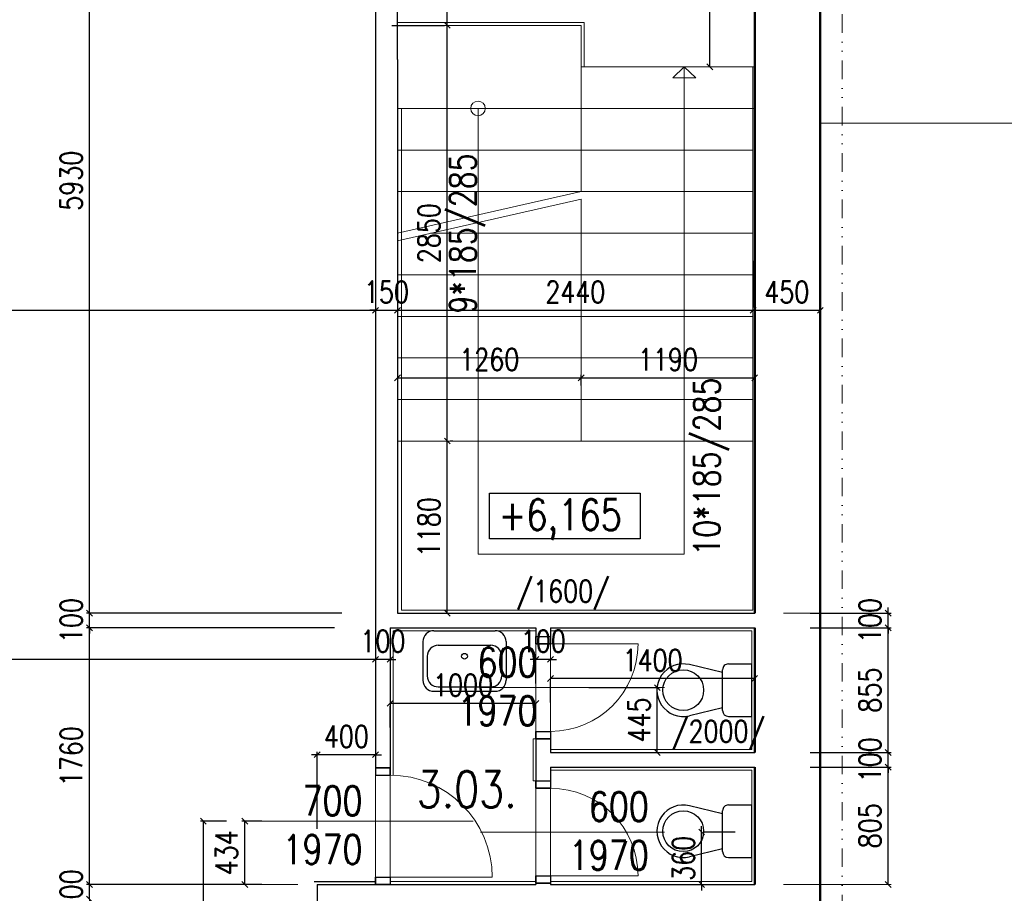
# Model space of a CAD drawing. Header units: millimetres. Extents: x -238874 to 551972, y -298952 to 658415.
# Tile 590 of 656: x 22078 to 28830, y 283887 to 289876. Entities that reach past the tile are written whole.
import ezdxf

# ---------------------------------------------------------------- set-up
doc = ezdxf.new("R2010")
doc.units = ezdxf.units.MM
doc.header["$LTSCALE"] = 20
doc.linetypes.add('DIVIDE2', pattern=[15.875, 6.35, -3.175, 0, -3.175, 0, -3.175])
for name, color, linetype in [('CZ', 255, 'Continuous'), ('KOTY', 8, 'Continuous'), ('ODPADY', 42, 'Continuous'), ('ZDP', 50, 'Continuous')]:
    doc.layers.add(name, color=color, linetype=linetype)
doc.layers.add('NOSNÉ', color=8, linetype='Continuous', lineweight=50)
doc.layers.add('PRUCHODY', color=7, linetype='Continuous', lineweight=18)
doc.styles.add('SIMPLEX', font='SIMPLEX.shx', dxfattribs={"width": 0.8, "bigfont": 'CAD13.shx'})
doc.styles.get("Standard").update_dxf_attribs({"font": 'simplex.shx', "width": 0.8})
doc.dimstyles.new('CKA', dxfattribs={"dimtxt": 200, "dimasz": 40, "dimexe": 20, "dimexo": 0.2, "dimgap": 50, "dimtad": 1, "dimdec": 0, "dimrnd": 1, "dimzin": 0, "dimdsep": 46, "dimtxsty": 'Standard', "dimblk1": 'OBLIQUE', "dimblk2": 'OBLIQUE', "dimsah": 1, "dimcen": 0.09, "dimclrd": 253, "dimclre": 253, "dimclrt": 253, "dimadec": 0, "dimazin": 0, "dimtfac": 1, "dimtdec": 0, "dimtix": 1, "dimtmove": 2, "dimatfit": 3, "dimfxl": 1, "dimtolj": 1, "dimtzin": 0, "dimarcsym": 0})

# ---------------------------------------------------------------- blocks, each defined once
blk = doc.blocks.new('_OBLIQUE')
at = {"color": 0, "linetype": 'ByBlock'}
blk.add_line((-0.5, -0.5), (0.5, 0.5), dxfattribs=at)
blk = doc.blocks.new('*D2749')
at = {"layer": 'DEFPOINTS', "color": 0, "transparency": 16777216}
for p in [(25009.7, 289837), (25009.7, 289837), (24668, 286987)]:
    blk.add_point(p, dxfattribs=at)
at = {"layer": 'KOTY', "lineweight": -2, "transparency": 16777216}
for p, q in [((24628.9, 289837), (24989.7, 289837)), ((25009.7, 286987), (25009.7, 289837))]:
    blk.add_line(p, q, dxfattribs=at)
at = {"layer": 'KOTY', "lineweight": -2, "transparency": 16777216, "xscale": 40, "yscale": 40, "zscale": 40}
for p, rotation in [((25009.7, 289837), 90), ((25009.7, 286987), 270)]:
    blk.add_blockref('_OBLIQUE', p, dxfattribs=dict(at, rotation=rotation))
at = {"layer": 'KOTY', "transparency": 16777216, "insert": (24884.7, 288412), "char_height": 150, "attachment_point": 5, "rotation": 90, "style": 'SIMPLEX'}
blk.add_mtext('\\A1;2850', dxfattribs=at)
blk = doc.blocks.new('*D2750')
at = {"layer": 'DEFPOINTS', "color": 0, "transparency": 16777216}
for p in [(22556.1, 291737), (24518, 291737), (24668, 285807)]:
    blk.add_point(p, dxfattribs=at)
at = {"layer": 'KOTY', "lineweight": -2, "transparency": 16777216}
for p, q in [((24137.2, 291737), (22536.1, 291737)), ((22556.1, 285807), (22556.1, 291737))]:
    blk.add_line(p, q, dxfattribs=at)
at = {"layer": 'KOTY', "lineweight": -2, "transparency": 16777216, "xscale": 40, "yscale": 40, "zscale": 40}
for p, rotation in [((22556.1, 291737), 90), ((22556.1, 285807), 270)]:
    blk.add_blockref('_OBLIQUE', p, dxfattribs=dict(at, rotation=rotation))
at = {"layer": 'KOTY', "transparency": 16777216, "insert": (22431.1, 288772), "char_height": 150, "attachment_point": 5, "rotation": 90, "style": 'SIMPLEX'}
blk.add_mtext('\\A1;5930', dxfattribs=at)
blk = doc.blocks.new('*D2769')
at = {"layer": 'DEFPOINTS', "color": 0, "transparency": 16777216}
for p in [(17388, 289587), (24518, 287883.8), (24518, 287883.8)]:
    blk.add_point(p, dxfattribs=at)
at = {"layer": 'KOTY', "lineweight": -2, "transparency": 16777216}
for p, q in [((24518, 288264.5), (24518, 287903.8)), ((17388, 287883.8), (24518, 287883.8))]:
    blk.add_line(p, q, dxfattribs=at)
at = {"layer": 'KOTY', "lineweight": -2, "transparency": 16777216, "xscale": 40, "yscale": 40, "zscale": 40, "rotation": 180}
blk.add_blockref('_OBLIQUE', (17388, 287883.8), dxfattribs=at)
at = {"layer": 'KOTY', "lineweight": -2, "transparency": 16777216, "xscale": 40, "yscale": 40, "zscale": 40}
blk.add_blockref('_OBLIQUE', (24518, 287883.8), dxfattribs=at)
at = {"layer": 'KOTY', "transparency": 16777216, "insert": (20953, 288008.8), "char_height": 150, "attachment_point": 5, "style": 'SIMPLEX'}
blk.add_mtext('\\A1;7130', dxfattribs=at)
blk = doc.blocks.new('*D2770')
at = {"layer": 'DEFPOINTS', "color": 0, "transparency": 16777216}
for p in [(22556.1, 283947), (24118, 283947), (24218, 283847)]:
    blk.add_point(p, dxfattribs=at)
at = {"layer": 'KOTY', "lineweight": -2, "transparency": 16777216}
for p, q in [((23737.2, 283947), (22536.1, 283947)), ((22556.1, 283947), (22556.1, 283987)), ((22556.1, 283847), (22556.1, 283947)), ((22556.1, 283847), (22556.1, 283807))]:
    blk.add_line(p, q, dxfattribs=at)
at = {"layer": 'KOTY', "lineweight": -2, "transparency": 16777216, "xscale": 40, "yscale": 40, "zscale": 40}
for p, rotation in [((22556.1, 283947), 270), ((22556.1, 283847), 90)]:
    blk.add_blockref('_OBLIQUE', p, dxfattribs=dict(at, rotation=rotation))
at = {"layer": 'KOTY', "transparency": 16777216, "insert": (22431.1, 283897), "char_height": 150, "attachment_point": 5, "rotation": 90, "style": 'SIMPLEX'}
blk.add_mtext('\\A1;100', dxfattribs=at)
blk = doc.blocks.new('*D2775')
at = {"layer": 'DEFPOINTS', "color": 0, "transparency": 16777216}
for p in [(22556.1, 285807), (24668, 285807), (24618, 285707)]:
    blk.add_point(p, dxfattribs=at)
at = {"layer": 'KOTY', "lineweight": -2, "transparency": 16777216}
for p, q in [((22556.1, 285807), (22556.1, 285847)), ((24287.2, 285807), (22536.1, 285807)), ((22556.1, 285707), (22556.1, 285807)), ((22556.1, 285707), (22556.1, 285667))]:
    blk.add_line(p, q, dxfattribs=at)
at = {"layer": 'KOTY', "lineweight": -2, "transparency": 16777216, "xscale": 40, "yscale": 40, "zscale": 40}
for p, rotation in [((22556.1, 285807), 270), ((22556.1, 285707), 90)]:
    blk.add_blockref('_OBLIQUE', p, dxfattribs=dict(at, rotation=rotation))
at = {"layer": 'KOTY', "transparency": 16777216, "insert": (22431.1, 285757), "char_height": 150, "attachment_point": 5, "rotation": 90, "style": 'SIMPLEX'}
blk.add_mtext('\\A1;100', dxfattribs=at)
blk = doc.blocks.new('*D2776')
at = {"layer": 'DEFPOINTS', "color": 0, "transparency": 16777216}
for p in [(22556.1, 285707), (24618, 285707), (24118, 283947)]:
    blk.add_point(p, dxfattribs=at)
at = {"layer": 'KOTY', "lineweight": -2, "transparency": 16777216}
for p, q in [((24237.2, 285707), (22536.1, 285707)), ((22556.1, 283947), (22556.1, 285707))]:
    blk.add_line(p, q, dxfattribs=at)
at = {"layer": 'KOTY', "lineweight": -2, "transparency": 16777216, "xscale": 40, "yscale": 40, "zscale": 40}
for p, rotation in [((22556.1, 285707), 90), ((22556.1, 283947), 270)]:
    blk.add_blockref('_OBLIQUE', p, dxfattribs=dict(at, rotation=rotation))
at = {"layer": 'KOTY', "transparency": 16777216, "insert": (22431.1, 284827), "char_height": 150, "attachment_point": 5, "rotation": 90, "style": 'SIMPLEX'}
blk.add_mtext('\\A1;1760', dxfattribs=at)
blk = doc.blocks.new('*D2777')
at = {"layer": 'DEFPOINTS', "color": 0, "transparency": 16777216}
for p in [(17388, 285490.8), (24518, 285490.8), (17388, 284967)]:
    blk.add_point(p, dxfattribs=at)
at = {"layer": 'KOTY', "lineweight": -2, "transparency": 16777216}
for p, q in [((17388, 285347.8), (17388, 285510.8)), ((24518, 285490.8), (17388, 285490.8))]:
    blk.add_line(p, q, dxfattribs=at)
at = {"layer": 'KOTY', "lineweight": -2, "transparency": 16777216, "xscale": 40, "yscale": 40, "zscale": 40, "rotation": 180}
blk.add_blockref('_OBLIQUE', (17388, 285490.8), dxfattribs=at)
at = {"layer": 'KOTY', "lineweight": -2, "transparency": 16777216, "xscale": 40, "yscale": 40, "zscale": 40}
blk.add_blockref('_OBLIQUE', (24518, 285490.8), dxfattribs=at)
at = {"layer": 'KOTY', "transparency": 16777216, "insert": (20953, 285615.8), "char_height": 150, "attachment_point": 5, "style": 'SIMPLEX'}
blk.add_mtext('\\A1;7130', dxfattribs=at)
blk = doc.blocks.new('*D2800')
at = {"layer": 'DEFPOINTS', "color": 0, "transparency": 16777216}
for p in [(27118, 287420.9), (27118, 287420.9), (25928, 286987)]:
    blk.add_point(p, dxfattribs=at)
at = {"layer": 'KOTY', "lineweight": -2, "transparency": 16777216}
for p, q in [((27118, 287801.7), (27118, 287440.9)), ((25928, 287420.9), (27118, 287420.9))]:
    blk.add_line(p, q, dxfattribs=at)
at = {"layer": 'KOTY', "lineweight": -2, "transparency": 16777216, "xscale": 40, "yscale": 40, "zscale": 40, "rotation": 180}
blk.add_blockref('_OBLIQUE', (25928, 287420.9), dxfattribs=at)
at = {"layer": 'KOTY', "lineweight": -2, "transparency": 16777216, "xscale": 40, "yscale": 40, "zscale": 40}
blk.add_blockref('_OBLIQUE', (27118, 287420.9), dxfattribs=at)
at = {"layer": 'KOTY', "transparency": 16777216, "insert": (26523, 287545.9), "char_height": 150, "attachment_point": 5, "style": 'SIMPLEX'}
blk.add_mtext('\\A1;1190', dxfattribs=at)
blk = doc.blocks.new('*D2801')
at = {"layer": 'DEFPOINTS', "color": 0, "transparency": 16777216}
for p in [(26603.9, 284307), (26754.3, 284307), (26603.9, 283947)]:
    blk.add_point(p, dxfattribs=at)
at = {"layer": 'KOTY', "lineweight": -2, "transparency": 16777216}
for p, q in [((26754.3, 284307), (26754.3, 284347)), ((26754.3, 283947), (26754.3, 284307)), ((26984.6, 284307), (26774.3, 284307)), ((26754.3, 283947), (26754.3, 283907))]:
    blk.add_line(p, q, dxfattribs=at)
at = {"layer": 'KOTY', "lineweight": -2, "transparency": 16777216, "xscale": 40, "yscale": 40, "zscale": 40}
for p, rotation in [((26754.3, 284307), 270), ((26754.3, 283947), 90)]:
    blk.add_blockref('_OBLIQUE', p, dxfattribs=dict(at, rotation=rotation))
at = {"layer": 'KOTY', "transparency": 16777216, "insert": (26629.3, 284127), "char_height": 150, "attachment_point": 5, "rotation": 90, "style": 'SIMPLEX'}
blk.add_mtext('\\A1;360', dxfattribs=at)
blk = doc.blocks.new('*D2802')
at = {"layer": 'DEFPOINTS', "color": 0, "transparency": 16777216}
for p in [(25718, 285575), (27118, 285575), (25718, 285358.9)]:
    blk.add_point(p, dxfattribs=at)
at = {"layer": 'KOTY', "lineweight": -2, "transparency": 16777216}
for p, q in [((27118, 285358.9), (25718, 285358.9)), ((25718, 285194.2), (25718, 285338.9))]:
    blk.add_line(p, q, dxfattribs=at)
at = {"layer": 'KOTY', "lineweight": -2, "transparency": 16777216, "xscale": 40, "yscale": 40, "zscale": 40, "rotation": 180}
blk.add_blockref('_OBLIQUE', (25718, 285358.9), dxfattribs=at)
at = {"layer": 'KOTY', "lineweight": -2, "transparency": 16777216, "xscale": 40, "yscale": 40, "zscale": 40}
blk.add_blockref('_OBLIQUE', (27118, 285358.9), dxfattribs=at)
at = {"layer": 'KOTY', "transparency": 16777216, "insert": (26418, 285483.9), "char_height": 150, "attachment_point": 5, "style": 'SIMPLEX'}
blk.add_mtext('\\A1;1400', dxfattribs=at)
blk = doc.blocks.new('*D2803')
at = {"layer": 'DEFPOINTS', "color": 0, "transparency": 16777216}
for p in [(24668, 287883.8), (27108, 287883.8), (27108, 287842)]:
    blk.add_point(p, dxfattribs=at)
at = {"layer": 'KOTY', "lineweight": -2, "transparency": 16777216}
for p, q in [((27108, 288222.8), (27108, 287903.8)), ((24668, 287883.8), (27108, 287883.8))]:
    blk.add_line(p, q, dxfattribs=at)
at = {"layer": 'KOTY', "lineweight": -2, "transparency": 16777216, "xscale": 40, "yscale": 40, "zscale": 40, "rotation": 180}
blk.add_blockref('_OBLIQUE', (24668, 287883.8), dxfattribs=at)
at = {"layer": 'KOTY', "lineweight": -2, "transparency": 16777216, "xscale": 40, "yscale": 40, "zscale": 40}
blk.add_blockref('_OBLIQUE', (27108, 287883.8), dxfattribs=at)
at = {"layer": 'KOTY', "transparency": 16777216, "insert": (25888, 288008.8), "char_height": 150, "attachment_point": 5, "style": 'SIMPLEX'}
blk.add_mtext('\\A1;2440', dxfattribs=at)
blk = doc.blocks.new('*D2804')
at = {"layer": 'DEFPOINTS', "color": 0, "transparency": 16777216}
for p in [(24518, 287883.8), (24668, 287883.8), (24668, 287883.8)]:
    blk.add_point(p, dxfattribs=at)
at = {"layer": 'KOTY', "lineweight": -2, "transparency": 16777216}
for p, q in [((24668, 288264.5), (24668, 287903.8)), ((24518, 287883.8), (24478, 287883.8)), ((24518, 287883.8), (24668, 287883.8)), ((24668, 287883.8), (24708, 287883.8))]:
    blk.add_line(p, q, dxfattribs=at)
at = {"layer": 'KOTY', "lineweight": -2, "transparency": 16777216, "xscale": 40, "yscale": 40, "zscale": 40}
blk.add_blockref('_OBLIQUE', (24518, 287883.8), dxfattribs=at)
at = {"layer": 'KOTY', "lineweight": -2, "transparency": 16777216, "xscale": 40, "yscale": 40, "zscale": 40, "rotation": 180}
blk.add_blockref('_OBLIQUE', (24668, 287883.8), dxfattribs=at)
at = {"layer": 'KOTY', "transparency": 16777216, "insert": (24593, 288008.8), "char_height": 150, "attachment_point": 5, "style": 'SIMPLEX'}
blk.add_mtext('\\A1;150', dxfattribs=at)
blk = doc.blocks.new('*D2805')
at = {"layer": 'DEFPOINTS', "color": 0, "transparency": 16777216}
for p in [(23337, 284381.3), (23875.9, 284381.3), (23337, 281387)]:
    blk.add_point(p, dxfattribs=at)
at = {"layer": 'KOTY', "lineweight": -2, "transparency": 16777216}
for p, q in [((23495.1, 284381.3), (23317, 284381.3)), ((23337, 281387), (23337, 284381.3))]:
    blk.add_line(p, q, dxfattribs=at)
at = {"layer": 'KOTY', "lineweight": -2, "transparency": 16777216, "xscale": 40, "yscale": 40, "zscale": 40}
for p, rotation in [((23337, 284381.3), 90), ((23337, 281387), 270)]:
    blk.add_blockref('_OBLIQUE', p, dxfattribs=dict(at, rotation=rotation))
at = {"layer": 'KOTY', "transparency": 16777216, "insert": (23212, 282884.1), "char_height": 150, "attachment_point": 5, "rotation": 90, "style": 'SIMPLEX'}
blk.add_mtext('\\A1;2994', dxfattribs=at)
blk = doc.blocks.new('*D2806')
at = {"layer": 'DEFPOINTS', "color": 0, "transparency": 16777216}
for p in [(24118, 284837), (24118, 283947), (24518, 283947)]:
    blk.add_point(p, dxfattribs=at)
at = {"layer": 'KOTY', "lineweight": -2, "transparency": 16777216}
for p, q in [((24118, 284837), (24078, 284837)), ((24118, 284327.8), (24118, 284857)), ((24518, 284837), (24118, 284837)), ((24518, 284837), (24558, 284837))]:
    blk.add_line(p, q, dxfattribs=at)
at = {"layer": 'KOTY', "lineweight": -2, "transparency": 16777216, "xscale": 40, "yscale": 40, "zscale": 40}
blk.add_blockref('_OBLIQUE', (24118, 284837), dxfattribs=at)
at = {"layer": 'KOTY', "lineweight": -2, "transparency": 16777216, "xscale": 40, "yscale": 40, "zscale": 40, "rotation": 180}
blk.add_blockref('_OBLIQUE', (24518, 284837), dxfattribs=at)
at = {"layer": 'KOTY', "transparency": 16777216, "insert": (24318, 284962), "char_height": 150, "attachment_point": 5, "style": 'SIMPLEX'}
blk.add_mtext('\\A1;400', dxfattribs=at)
blk = doc.blocks.new('*D2807')
at = {"layer": 'DEFPOINTS', "color": 0, "transparency": 16777216}
for p in [(23621.3, 284381.3), (24118, 284381.3), (24118, 283947)]:
    blk.add_point(p, dxfattribs=at)
at = {"layer": 'KOTY', "lineweight": -2, "transparency": 16777216}
for p, q in [((23737.2, 284381.3), (23601.3, 284381.3)), ((23621.3, 283947), (23621.3, 284381.3))]:
    blk.add_line(p, q, dxfattribs=at)
at = {"layer": 'KOTY', "lineweight": -2, "transparency": 16777216, "xscale": 40, "yscale": 40, "zscale": 40}
for p, rotation in [((23621.3, 284381.3), 90), ((23621.3, 283947), 270)]:
    blk.add_blockref('_OBLIQUE', p, dxfattribs=dict(at, rotation=rotation))
at = {"layer": 'KOTY', "transparency": 16777216, "insert": (23496.3, 284164.1), "char_height": 150, "attachment_point": 5, "rotation": 90, "style": 'SIMPLEX'}
blk.add_mtext('\\A1;434', dxfattribs=at)
blk = doc.blocks.new('*D2808')
at = {"layer": 'DEFPOINTS', "color": 0, "transparency": 16777216}
for p in [(24618, 285707), (24518, 285490.8), (24518, 285490.8)]:
    blk.add_point(p, dxfattribs=at)
at = {"layer": 'KOTY', "lineweight": -2, "transparency": 16777216}
for p, q in [((24518, 285871.6), (24518, 285510.8)), ((24518, 285490.8), (24478, 285490.8)), ((24618, 285490.8), (24518, 285490.8)), ((24618, 285490.8), (24658, 285490.8))]:
    blk.add_line(p, q, dxfattribs=at)
at = {"layer": 'KOTY', "lineweight": -2, "transparency": 16777216, "xscale": 40, "yscale": 40, "zscale": 40}
blk.add_blockref('_OBLIQUE', (24518, 285490.8), dxfattribs=at)
at = {"layer": 'KOTY', "lineweight": -2, "transparency": 16777216, "xscale": 40, "yscale": 40, "zscale": 40, "rotation": 180}
blk.add_blockref('_OBLIQUE', (24618, 285490.8), dxfattribs=at)
at = {"layer": 'KOTY', "transparency": 16777216, "insert": (24568, 285615.8), "char_height": 150, "attachment_point": 5, "style": 'SIMPLEX'}
blk.add_mtext('\\A1;100', dxfattribs=at)
blk = doc.blocks.new('*D2809')
at = {"layer": 'DEFPOINTS', "color": 0, "transparency": 16777216}
for p in [(24618, 285405.3), (25618, 285405.3), (24618, 285189.2)]:
    blk.add_point(p, dxfattribs=at)
at = {"layer": 'KOTY', "lineweight": -2, "transparency": 16777216}
for p, q in [((25618, 285189.2), (24618, 285189.2)), ((24618, 285024.6), (24618, 285169.2))]:
    blk.add_line(p, q, dxfattribs=at)
at = {"layer": 'KOTY', "lineweight": -2, "transparency": 16777216, "xscale": 40, "yscale": 40, "zscale": 40, "rotation": 180}
blk.add_blockref('_OBLIQUE', (24618, 285189.2), dxfattribs=at)
at = {"layer": 'KOTY', "lineweight": -2, "transparency": 16777216, "xscale": 40, "yscale": 40, "zscale": 40}
blk.add_blockref('_OBLIQUE', (25618, 285189.2), dxfattribs=at)
at = {"layer": 'KOTY', "transparency": 16777216, "insert": (25118, 285314.2), "char_height": 150, "attachment_point": 5, "style": 'SIMPLEX'}
blk.add_mtext('\\A1;1000', dxfattribs=at)
blk = doc.blocks.new('*D2810')
at = {"layer": 'DEFPOINTS', "color": 0, "transparency": 16777216}
for p in [(24668, 286987), (25009.7, 286987), (24668, 285807)]:
    blk.add_point(p, dxfattribs=at)
at = {"layer": 'KOTY', "lineweight": -2, "transparency": 16777216}
for p, q in [((25009.7, 285807), (25009.7, 286987)), ((25048.7, 286987), (25029.7, 286987))]:
    blk.add_line(p, q, dxfattribs=at)
at = {"layer": 'KOTY', "lineweight": -2, "transparency": 16777216, "xscale": 40, "yscale": 40, "zscale": 40}
for p, rotation in [((25009.7, 286987), 90), ((25009.7, 285807), 270)]:
    blk.add_blockref('_OBLIQUE', p, dxfattribs=dict(at, rotation=rotation))
at = {"layer": 'KOTY', "transparency": 16777216, "insert": (24884.7, 286397), "char_height": 150, "attachment_point": 5, "rotation": 90, "style": 'SIMPLEX'}
blk.add_mtext('\\A1;1180', dxfattribs=at)
blk = doc.blocks.new('*D2811')
at = {"layer": 'DEFPOINTS', "color": 0, "transparency": 16777216}
for p in [(25599.1, 285297), (26450.1, 285297), (25599.1, 284852)]:
    blk.add_point(p, dxfattribs=at)
at = {"layer": 'KOTY', "lineweight": -2, "transparency": 16777216}
for p, q in [((25979.9, 285297), (26470.1, 285297)), ((26450.1, 284852), (26450.1, 285297))]:
    blk.add_line(p, q, dxfattribs=at)
at = {"layer": 'KOTY', "lineweight": -2, "transparency": 16777216, "xscale": 40, "yscale": 40, "zscale": 40}
for p, rotation in [((26450.1, 285297), 90), ((26450.1, 284852), 270)]:
    blk.add_blockref('_OBLIQUE', p, dxfattribs=dict(at, rotation=rotation))
at = {"layer": 'KOTY', "transparency": 16777216, "insert": (26325.1, 285074.5), "char_height": 150, "attachment_point": 5, "rotation": 90, "style": 'SIMPLEX'}
blk.add_mtext('\\A1;445', dxfattribs=at)
blk = doc.blocks.new('*D2812')
at = {"layer": 'DEFPOINTS', "color": 0, "transparency": 16777216}
for p in [(25928, 287420.9), (24668, 286987), (25928, 286987)]:
    blk.add_point(p, dxfattribs=at)
at = {"layer": 'KOTY', "lineweight": -2, "transparency": 16777216}
for p, q in [((24668, 287420.9), (25928, 287420.9)), ((25928, 287367.8), (25928, 287440.9))]:
    blk.add_line(p, q, dxfattribs=at)
at = {"layer": 'KOTY', "lineweight": -2, "transparency": 16777216, "xscale": 40, "yscale": 40, "zscale": 40, "rotation": 180}
blk.add_blockref('_OBLIQUE', (24668, 287420.9), dxfattribs=at)
at = {"layer": 'KOTY', "lineweight": -2, "transparency": 16777216, "xscale": 40, "yscale": 40, "zscale": 40}
blk.add_blockref('_OBLIQUE', (25928, 287420.9), dxfattribs=at)
at = {"layer": 'KOTY', "transparency": 16777216, "insert": (25298, 287545.9), "char_height": 150, "attachment_point": 5, "style": 'SIMPLEX'}
blk.add_mtext('\\A1;1260', dxfattribs=at)
blk = doc.blocks.new('*D2813')
at = {"layer": 'DEFPOINTS', "color": 0, "transparency": 16777216}
for p in [(25618, 285707), (25718, 285707), (25618, 285490.8)]:
    blk.add_point(p, dxfattribs=at)
at = {"layer": 'KOTY', "lineweight": -2, "transparency": 16777216}
for p, q in [((25618, 285490.8), (25578, 285490.8)), ((25718, 285490.8), (25618, 285490.8)), ((25718, 285490.8), (25758, 285490.8)), ((25618, 285326.2), (25618, 285470.8))]:
    blk.add_line(p, q, dxfattribs=at)
at = {"layer": 'KOTY', "lineweight": -2, "transparency": 16777216, "xscale": 40, "yscale": 40, "zscale": 40}
blk.add_blockref('_OBLIQUE', (25618, 285490.8), dxfattribs=at)
at = {"layer": 'KOTY', "lineweight": -2, "transparency": 16777216, "xscale": 40, "yscale": 40, "zscale": 40, "rotation": 180}
blk.add_blockref('_OBLIQUE', (25718, 285490.8), dxfattribs=at)
at = {"layer": 'KOTY', "transparency": 16777216, "insert": (25668, 285615.8), "char_height": 150, "attachment_point": 5, "style": 'SIMPLEX'}
blk.add_mtext('\\A1;100', dxfattribs=at)
blk = doc.blocks.new('*D2814')
at = {"layer": 'DEFPOINTS', "color": 0, "transparency": 16777216}
for p in [(27568, 287883.8), (27568, 287883.8), (27108, 287842)]:
    blk.add_point(p, dxfattribs=at)
at = {"layer": 'KOTY', "lineweight": -2, "transparency": 16777216}
for p, q in [((27568, 288264.5), (27568, 287903.8)), ((27108, 287883.8), (27568, 287883.8))]:
    blk.add_line(p, q, dxfattribs=at)
at = {"layer": 'KOTY', "lineweight": -2, "transparency": 16777216, "xscale": 40, "yscale": 40, "zscale": 40, "rotation": 180}
blk.add_blockref('_OBLIQUE', (27108, 287883.8), dxfattribs=at)
at = {"layer": 'KOTY', "lineweight": -2, "transparency": 16777216, "xscale": 40, "yscale": 40, "zscale": 40}
blk.add_blockref('_OBLIQUE', (27568, 287883.8), dxfattribs=at)
at = {"layer": 'KOTY', "transparency": 16777216, "insert": (27338, 288008.8), "char_height": 150, "attachment_point": 5, "style": 'SIMPLEX'}
blk.add_mtext('\\A1;450', dxfattribs=at)
blk = doc.blocks.new('*D2815')
at = {"layer": 'DEFPOINTS', "color": 0, "transparency": 16777216}
for p in [(27118, 285807), (28033.7, 285807), (27118, 285707)]:
    blk.add_point(p, dxfattribs=at)
at = {"layer": 'KOTY', "lineweight": -2, "transparency": 16777216}
for p, q in [((28033.7, 285807), (28033.7, 285847)), ((27498.7, 285807), (28053.7, 285807)), ((28033.7, 285707), (28033.7, 285807)), ((28033.7, 285707), (28033.7, 285667))]:
    blk.add_line(p, q, dxfattribs=at)
at = {"layer": 'KOTY', "lineweight": -2, "transparency": 16777216, "xscale": 40, "yscale": 40, "zscale": 40}
for p, rotation in [((28033.7, 285807), 270), ((28033.7, 285707), 90)]:
    blk.add_blockref('_OBLIQUE', p, dxfattribs=dict(at, rotation=rotation))
at = {"layer": 'KOTY', "transparency": 16777216, "insert": (27908.7, 285757), "char_height": 150, "attachment_point": 5, "rotation": 90, "style": 'SIMPLEX'}
blk.add_mtext('\\A1;100', dxfattribs=at)
blk = doc.blocks.new('*D2816')
at = {"layer": 'DEFPOINTS', "color": 0, "transparency": 16777216}
for p in [(27118, 285707), (28033.7, 285707), (27118, 284852)]:
    blk.add_point(p, dxfattribs=at)
at = {"layer": 'KOTY', "lineweight": -2, "transparency": 16777216}
for p, q in [((27498.7, 285707), (28053.7, 285707)), ((28033.7, 284852), (28033.7, 285707))]:
    blk.add_line(p, q, dxfattribs=at)
at = {"layer": 'KOTY', "lineweight": -2, "transparency": 16777216, "xscale": 40, "yscale": 40, "zscale": 40}
for p, rotation in [((28033.7, 285707), 90), ((28033.7, 284852), 270)]:
    blk.add_blockref('_OBLIQUE', p, dxfattribs=dict(at, rotation=rotation))
at = {"layer": 'KOTY', "transparency": 16777216, "insert": (27908.7, 285279.5), "char_height": 150, "attachment_point": 5, "rotation": 90, "style": 'SIMPLEX'}
blk.add_mtext('\\A1;855', dxfattribs=at)
blk = doc.blocks.new('*D2817')
at = {"layer": 'DEFPOINTS', "color": 0, "transparency": 16777216}
for p in [(27118, 284852), (28033.7, 284852), (27118, 284752)]:
    blk.add_point(p, dxfattribs=at)
at = {"layer": 'KOTY', "lineweight": -2, "transparency": 16777216}
for p, q in [((28033.7, 284852), (28033.7, 284892)), ((27498.7, 284852), (28053.7, 284852)), ((28033.7, 284752), (28033.7, 284852)), ((28033.7, 284752), (28033.7, 284712))]:
    blk.add_line(p, q, dxfattribs=at)
at = {"layer": 'KOTY', "lineweight": -2, "transparency": 16777216, "xscale": 40, "yscale": 40, "zscale": 40}
for p, rotation in [((28033.7, 284852), 270), ((28033.7, 284752), 90)]:
    blk.add_blockref('_OBLIQUE', p, dxfattribs=dict(at, rotation=rotation))
at = {"layer": 'KOTY', "transparency": 16777216, "insert": (27908.7, 284802), "char_height": 150, "attachment_point": 5, "rotation": 90, "style": 'SIMPLEX'}
blk.add_mtext('\\A1;100', dxfattribs=at)
blk = doc.blocks.new('*D2818')
at = {"layer": 'DEFPOINTS', "color": 0, "transparency": 16777216}
for p in [(27118, 284752), (28033.7, 284752), (27118, 283947)]:
    blk.add_point(p, dxfattribs=at)
at = {"layer": 'KOTY', "lineweight": -2, "transparency": 16777216}
for p, q in [((27498.7, 284752), (28053.7, 284752)), ((28033.7, 283947), (28033.7, 284752))]:
    blk.add_line(p, q, dxfattribs=at)
at = {"layer": 'KOTY', "lineweight": -2, "transparency": 16777216, "xscale": 40, "yscale": 40, "zscale": 40}
for p, rotation in [((28033.7, 284752), 90), ((28033.7, 283947), 270)]:
    blk.add_blockref('_OBLIQUE', p, dxfattribs=dict(at, rotation=rotation))
at = {"layer": 'KOTY', "transparency": 16777216, "insert": (27908.7, 284349.5), "char_height": 150, "attachment_point": 5, "rotation": 90, "style": 'SIMPLEX'}
blk.add_mtext('\\A1;805', dxfattribs=at)
blk = doc.blocks.new('*D2821')
at = {"layer": 'DEFPOINTS', "color": 0, "transparency": 16777216}
for p in [(26810.9, 291737), (27104.9, 291737), (27104.9, 289552)]:
    blk.add_point(p, dxfattribs=at)
at = {"layer": 'KOTY', "lineweight": -2, "transparency": 16777216}
for p, q in [((26724.1, 291737), (26790.9, 291737)), ((26810.9, 289552), (26810.9, 291737))]:
    blk.add_line(p, q, dxfattribs=at)
at = {"layer": 'KOTY', "lineweight": -2, "transparency": 16777216, "xscale": 40, "yscale": 40, "zscale": 40}
for p, rotation in [((26810.9, 291737), 90), ((26810.9, 289552), 270)]:
    blk.add_blockref('_OBLIQUE', p, dxfattribs=dict(at, rotation=rotation))
at = {"layer": 'KOTY', "transparency": 16777216, "insert": (26685.9, 290644.5), "char_height": 150, "attachment_point": 5, "rotation": 90, "style": 'SIMPLEX'}
blk.add_mtext('\\A1;2185', dxfattribs=at)
blk = doc.blocks.new('*D2824')
at = {"layer": 'DEFPOINTS', "color": 0, "transparency": 16777216}
for p in [(25009.7, 291737), (25009.7, 291737), (25009.7, 289837)]:
    blk.add_point(p, dxfattribs=at)
at = {"layer": 'KOTY', "lineweight": -2, "transparency": 16777216}
for p, q in [((24628.9, 291737), (24989.7, 291737)), ((25009.7, 289837), (25009.7, 291737))]:
    blk.add_line(p, q, dxfattribs=at)
at = {"layer": 'KOTY', "lineweight": -2, "transparency": 16777216, "xscale": 40, "yscale": 40, "zscale": 40}
for p, rotation in [((25009.7, 291737), 90), ((25009.7, 289837), 270)]:
    blk.add_blockref('_OBLIQUE', p, dxfattribs=dict(at, rotation=rotation))
at = {"layer": 'KOTY', "transparency": 16777216, "insert": (24884.7, 290787), "char_height": 150, "attachment_point": 5, "rotation": 90, "style": 'SIMPLEX'}
blk.add_mtext('\\A1;1900', dxfattribs=at)
blk = doc.blocks.new('Z')
at = {"layer": 'ODPADY', "color": 8, "linetype": 'Continuous'}
for p, q in [((160, 180), (0, 180)), ((0, 180), (0, -180)), ((200, 120), (427.8, 175)), ((200, 140), (200, -140)), ((200, -120), (427.8, -175)), ((160, -180), (0, -180))]:
    blk.add_line(p, q, dxfattribs=at)
blk.add_circle((470, 0), 140, dxfattribs=at)
for centre, radius, start, end in [((160, 140), 40, 0, 90), ((470, 0), 180, 256.43025, 103.56975), ((160, -140), 40, 270, 0)]:
    blk.add_arc(centre, radius, start, end, dxfattribs=at)
blk = doc.blocks.new('UM')
at = {"layer": 'ODPADY', "color": 9, "linetype": 'Continuous'}
for p, q in [((-210, 0), (210, 0)), ((-285, -75), (-285, -340)), ((-180, -100), (180, -100)), ((285, -75), (285, -340)), ((-255, -175), (-255, -310)), ((255, -175), (255, -310)), ((-180, -385), (180, -385)), ((-210, -415), (210, -415))]:
    blk.add_line(p, q, dxfattribs=at)
blk.add_circle((0, -175), 20, dxfattribs=at)
for centre, start, end in [((-210, -75), 90, 180), ((210, -75), 0, 90), ((-180, -175), 90, 180), ((180, -175), 0, 90), ((-180, -310), 180, 270), ((180, -310), 270, 0), ((-210, -340), 180, 270), ((210, -340), 270, 0)]:
    blk.add_arc(centre, 75, start, end, dxfattribs=at)

msp = doc.modelspace()

# ---------------------------------------------------------------- linework, layer by layer
at = {"layer": 'CZ', "color": 7}
msp.add_lwpolyline([(25299.319, 286628.993), (26332.802, 286628.993), (26332.802, 286316.522), (25299.319, 286316.522)], close=True, dxfattribs=at)
at = {"layer": 'NOSNÉ'}
for p, q in [((27117.962, 290336.983), (27117.962, 285806.983)), ((27567.962, 290336.983), (27567.962, 282426.983)), ((27117.962, 285706.983), (27117.962, 284851.983)), ((27117.962, 284751.983), (27117.962, 283946.983))]:
    msp.add_line(p, q, dxfattribs=at)
at = {"layer": 'PRUCHODY', "linetype": 'DIVIDE2'}
msp.add_line((27717.962, 292136.983), (27717.962, 272226.983), dxfattribs=at)
at = {"layer": 'PRUCHODY'}
for p, q in [((25947.962, 289856.983), (24667.962, 289856.983)), ((25927.962, 289836.983), (24667.962, 289836.983)), ((25927.962, 289551.983), (25927.962, 289836.983)), ((25947.962, 289551.983), (25947.962, 289856.983)), ((25927.962, 289551.983), (25927.962, 288696.983)), ((27117.962, 289551.983), (25927.962, 289551.983)), ((26635.373, 289551.983), (26557.468, 289477.346)), ((26635.373, 289551.983), (26635.373, 286211.914)), ((26635.373, 289551.983), (26713.277, 289477.346)), ((27104.881, 289551.983), (27104.881, 285828.211)), ((26557.468, 289477.346), (26635.373, 289477.346)), ((26713.277, 289477.346), (26635.373, 289477.346)), ((25927.962, 289266.983), (24667.962, 289266.983)), ((24694.881, 289268.211), (24694.881, 285828.211)), ((25220.551, 289266.983), (25220.551, 286211.914)), ((25927.962, 289266.983), (27117.962, 289266.983)), ((25927.962, 289186.983), (25927.962, 289266.983)), ((27567.962, 289166.983), (34797.962, 289166.983)), ((25927.962, 288981.983), (24667.962, 288981.983)), ((25927.962, 288981.983), (27107.962, 288981.983)), ((24667.962, 288411.983), (25927.962, 288696.983)), ((25927.962, 288696.983), (24667.962, 288696.983)), ((25927.962, 288696.983), (27107.962, 288696.983)), ((24667.962, 288360.72), (25927.962, 288645.72)), ((25927.962, 288645.72), (25927.962, 286986.983)), ((27107.962, 288411.983), (24894.599, 288411.983)), ((27107.962, 288126.983), (24667.962, 288126.983)), ((27107.962, 287841.983), (24667.962, 287841.983)), ((27107.962, 287556.983), (24667.962, 287556.983)), ((27107.962, 287271.983), (24667.962, 287271.983)), ((27107.962, 286986.983), (24667.962, 286986.983)), ((25220.551, 286211.914), (26635.373, 286211.914)), ((24694.881, 285828.211), (27104.881, 285828.211)), ((28053.677, 285806.983), (27314.861, 285806.983)), ((24637.962, 285686.983), (24637.962, 284696.983)), ((24637.962, 285686.983), (25617.962, 285686.983)), ((25717.962, 285686.983), (27097.962, 285686.983)), ((27097.962, 285686.983), (27097.962, 284871.983)), ((25617.962, 284996.983), (25617.962, 285596.983)), ((25717.962, 285596.983), (25717.962, 284996.983)), ((25717.962, 285596.983), (26317.962, 285596.983)), ((25236.879, 285296.983), (26499.895, 285296.983)), ((25617.962, 284946.983), (25597.962, 284946.983)), ((25597.962, 284946.983), (25597.962, 284656.983)), ((25717.962, 284871.983), (27097.962, 284871.983)), ((24517.962, 284696.983), (24517.962, 283996.983)), ((24617.962, 283996.983), (24617.962, 284696.983)), ((25717.962, 284731.983), (27097.962, 284731.983)), ((27097.962, 284731.983), (27097.962, 283966.983)), ((25617.962, 284656.983), (25597.962, 284656.983)), ((25617.962, 284606.983), (25617.962, 284006.983)), ((25717.962, 284606.983), (25717.962, 284006.983)), ((23875.873, 284381.288), (23621.275, 284381.288)), ((23875.873, 284381.288), (25186.313, 284381.288)), ((25236.879, 284306.983), (26499.895, 284306.983)), ((25717.962, 284006.983), (26317.962, 284006.983)), ((23621.275, 283946.983), (23986.041, 283946.983)), ((24617.962, 283996.983), (25317.962, 283996.983)), ((24617.962, 283966.983), (25617.962, 283966.983)), ((25717.962, 283966.983), (27097.962, 283966.983)), ((28053.677, 283946.983), (27314.861, 283946.983))]:
    msp.add_line(p, q, dxfattribs=at)
at = {"layer": 'PRUCHODY', "color": 1}
msp.add_line((27117.962, 284751.983), (27117.962, 283946.983), dxfattribs=at)
at = {"layer": 'PRUCHODY'}
msp.add_circle((25220.551, 289266.983), 50, dxfattribs=at)
for centre, radius, start, end in [((25717.962, 285596.983), 600, 270, 0), ((24617.962, 283996.983), 700, 0, 90), ((25717.962, 284006.983), 600, 0, 90)]:
    msp.add_arc(centre, radius, start, end, dxfattribs=at)
at = {"layer": 'ZDP'}
for p, q in [((24517.962, 290786.983), (24517.962, 284696.983)), ((24667.962, 289601.983), (24667.962, 290786.983)), ((24667.962, 289601.983), (24667.962, 285806.983)), ((24667.962, 285806.983), (27117.962, 285806.983)), ((24617.962, 285706.983), (25617.962, 285706.983)), ((24617.962, 285706.983), (24617.962, 284696.983)), ((25617.962, 285706.983), (25617.962, 285596.983)), ((25717.962, 285706.983), (27117.962, 285706.983)), ((25717.962, 285706.983), (25717.962, 285596.983)), ((25617.962, 285646.983), (25717.962, 285646.983)), ((25617.962, 285596.983), (25717.962, 285596.983)), ((25617.962, 284996.983), (25617.962, 284606.983)), ((25617.962, 284996.983), (25717.962, 284996.983)), ((25617.962, 284946.983), (25717.962, 284946.983)), ((25717.962, 284996.983), (25717.962, 284851.983)), ((25717.962, 284851.983), (27117.962, 284851.983)), ((24517.962, 284746.983), (24617.962, 284746.983)), ((25717.962, 284751.983), (27117.962, 284751.983)), ((25717.962, 284751.983), (25717.962, 284606.983)), ((24517.962, 284696.983), (24617.962, 284696.983)), ((25617.962, 284656.983), (25717.962, 284656.983)), ((25617.962, 284656.983), (25717.962, 284656.983)), ((25617.962, 284606.983), (25717.962, 284606.983)), ((25617.962, 284006.983), (25617.962, 283946.983)), ((25617.962, 284006.983), (25717.962, 284006.983)), ((25717.962, 284006.983), (25717.962, 283946.983)), ((24097.962, 283966.983), (24517.962, 283966.983)), ((24117.962, 283946.983), (24117.962, 281786.983)), ((24117.962, 283946.983), (24517.962, 283946.983)), ((24517.962, 283996.983), (24517.962, 283946.983)), ((24517.962, 283996.983), (24617.962, 283996.983)), ((24517.962, 283946.983), (24617.962, 283946.983)), ((24617.962, 283996.983), (24617.962, 283946.983)), ((24617.962, 283946.983), (25617.962, 283946.983)), ((25617.962, 283956.983), (25717.962, 283956.983)), ((25717.962, 283946.983), (27117.962, 283946.983))]:
    msp.add_line(p, q, dxfattribs=at)
for points in [[(25617.962, 285646.983), (25717.962, 285646.983), (25717.962, 285596.983), (25617.962, 285596.983)], [(25617.962, 284996.983), (25717.962, 284996.983), (25717.962, 284946.983), (25617.962, 284946.983)], [(24517.962, 284696.983), (24617.962, 284696.983), (24617.962, 284746.983), (24517.962, 284746.983)], [(25617.962, 284656.983), (25717.962, 284656.983), (25717.962, 284606.983), (25617.962, 284606.983)], [(25617.962, 284006.983), (25717.962, 284006.983), (25717.962, 283956.983), (25617.962, 283956.983)], [(24517.962, 283996.983), (24617.962, 283996.983), (24617.962, 283946.983), (24517.962, 283946.983)]]:
    msp.add_lwpolyline(points, close=True, dxfattribs=at)

# ---------------------------------------------------------------- block references
at = {"layer": 'PRUCHODY'}
msp.add_blockref('UM', (25127.962, 285686.983), dxfattribs=at)
at = {"layer": 'PRUCHODY', "rotation": 180}
for p in [(27097.962, 285279.483), (27097.962, 284312.505)]:
    msp.add_blockref('Z', p, dxfattribs=at)

# ---------------------------------------------------------------- texts
at = {"layer": 'CZ', "color": 7, "char_height": 180, "width": 792.7, "attachment_point": 1, "rotation": 90}
for s, insert in [('9*185/285', (25026.481, 287860.932)), ('10*185/285', (26699.676, 286200.906))]:
    msp.add_mtext(s, dxfattribs=dict(at, insert=insert))
at = {"layer": 'CZ', "color": 7}
for s, insert, char_height, width, attachment_point in [('+6,165', (25362.207, 286587.789), 212.5, 1666.9, 1), ('/1600/', (25485.242, 286032.787), 150, 1877.4, 1), ('600\\P1970', (25628.348, 285571.07), 200, 921.6, 3), ('/2000/', (26551.092, 285072.638), 150, 1877.4, 1), ('3.03.', (24800.388, 284725.292), 250, 971.4, 1), ('700\\P1970', (24428.348, 284621.07), 200, 921.6, 3), ('600\\P1970', (26391.86, 284581.07), 200, 921.6, 3)]:
    msp.add_mtext(s, dxfattribs=dict(at, insert=insert, char_height=char_height, width=width, attachment_point=attachment_point))

# ---------------------------------------------------------------- dimensions: what is measured, and where the dimension line sits
at = {"layer": 'KOTY'}
for base, p1, p2, angle, text, picture, middle in [((22556.149, 291736.983), (24667.962, 285806.983), (24517.962, 291736.983), 90, '5930', '*D2750', (22431.149, 288771.983)), ((25009.713, 291736.983), (25009.713, 289836.983), (25009.713, 291736.983), 270, '1900', '*D2824', (24884.713, 290786.983)), ((26810.895, 291736.983), (27104.881, 289551.983), (27104.881, 291736.983), 90, '2185', '*D2821', (26685.895, 290644.483)), ((25009.713, 289836.983), (24667.962, 286986.983), (25009.713, 289836.983), 270, '2850', '*D2749', (24884.713, 288411.983)), ((24517.962, 287883.754), (17387.962, 289586.983), (24517.962, 287883.754), 180, '7130', '*D2769', (20952.962, 288008.754)), ((24667.962, 287883.754), (24517.962, 287883.754), (24667.962, 287883.754), 180, '150', '*D2804', (24592.962, 288008.754)), ((27567.962, 287883.754), (27107.962, 287841.983), (27567.962, 287883.754), 180, '450', '*D2814', (27337.962, 288008.754)), ((27107.962, 287883.754), (24667.962, 287883.754), (27107.962, 287841.983), 180, '2440', '*D2803', (25887.962, 288008.754)), ((25009.713, 286986.983), (24667.962, 285806.983), (24667.962, 286986.983), 270, '1180', '*D2810', (24884.713, 286396.983)), ((22556.149, 285806.983), (24617.962, 285706.983), (24667.962, 285806.983), 90, '100', '*D2775', (22431.149, 285756.983)), ((28033.677, 285806.983), (27117.962, 285706.983), (27117.962, 285806.983), 270, '100', '*D2815', (27908.677, 285756.983)), ((24517.962, 285490.837), (24617.962, 285706.983), (24517.962, 285490.837), 180, '100', '*D2808', (24567.962, 285615.837)), ((17387.962, 285490.837), (24517.962, 285490.837), (17387.962, 284966.983), 180, '7130', '*D2777', (20952.962, 285615.837)), ((22556.149, 285706.983), (24117.962, 283946.983), (24617.962, 285706.983), 90, '1760', '*D2776', (22431.149, 284826.983)), ((25617.962, 285490.837), (25717.962, 285706.983), (25617.962, 285706.983), 180, '100', '*D2813', (25667.962, 285615.837)), ((28033.677, 285706.983), (27117.962, 284851.983), (27117.962, 285706.983), 270, '855', '*D2816', (27908.677, 285279.483)), ((25717.962, 285358.864), (27117.962, 285575.009), (25717.962, 285575.009), 180, '1400', '*D2802', (26417.962, 285483.864)), ((24617.962, 285189.183), (25617.962, 285405.329), (24617.962, 285405.329), 180, '1000', '*D2809', (25117.962, 285314.183)), ((26450.067, 285296.983), (25599.123, 284851.983), (25599.123, 285296.983), 270, '445', '*D2811', (26325.067, 285074.483)), ((28033.677, 284851.983), (27117.962, 284751.983), (27117.962, 284851.983), 270, '100', '*D2817', (27908.677, 284801.983)), ((28033.677, 284751.983), (27117.962, 283946.983), (27117.962, 284751.983), 270, '805', '*D2818', (27908.677, 284349.483)), ((23337.01, 284381.288), (23337.01, 281386.983), (23875.873, 284381.288), 90, '2994', '*D2805', (23212.01, 282884.135)), ((23621.275, 284381.288), (24117.962, 283946.983), (24117.962, 284381.288), 90, '434', '*D2807', (23496.275, 284164.135)), ((26754.278, 284306.983), (26603.853, 283946.983), (26603.853, 284306.983), 270, '360', '*D2801', (26629.278, 284126.983)), ((22556.149, 283946.983), (24217.962, 283846.983), (24117.962, 283946.983), 90, '100', '*D2770', (22431.149, 283896.983))]:
    dim = msp.add_linear_dim(base=base, p1=p1, p2=p2, angle=angle, text=text, dimstyle='CKA', override={"dimtxt": 150, "dimexo": 380.774374, "dimtxsty": 'SIMPLEX', "dimse1": 1, "dimclrd": 256, "dimclre": 256, "dimclrt": 256}, dxfattribs=at)
    dim.commit()
    dim.dimension.update_dxf_attribs({"geometry": picture, "text_midpoint": middle})
for base, p1, p2, text, picture, middle in [((27117.962, 287420.94), (25927.962, 286986.983), (27117.962, 287420.94), '1190', '*D2800', (26522.962, 287545.94)), ((25927.962, 287420.94), (24667.962, 286986.983), (25927.962, 286986.983), '1260', '*D2812', (25297.962, 287545.94)), ((24117.962, 284837.014), (24517.962, 283946.983), (24117.962, 283946.983), '400', '*D2806', (24317.962, 284962.014))]:
    dim = msp.add_linear_dim(base=base, p1=p1, p2=p2, text=text, dimstyle='CKA', override={"dimtxt": 150, "dimexo": 380.774374, "dimtxsty": 'SIMPLEX', "dimse1": 1, "dimclrd": 256, "dimclre": 256, "dimclrt": 256}, dxfattribs=at)
    dim.commit()
    dim.dimension.update_dxf_attribs({"geometry": picture, "text_midpoint": middle})

doc.saveas('drawing.dxf')
